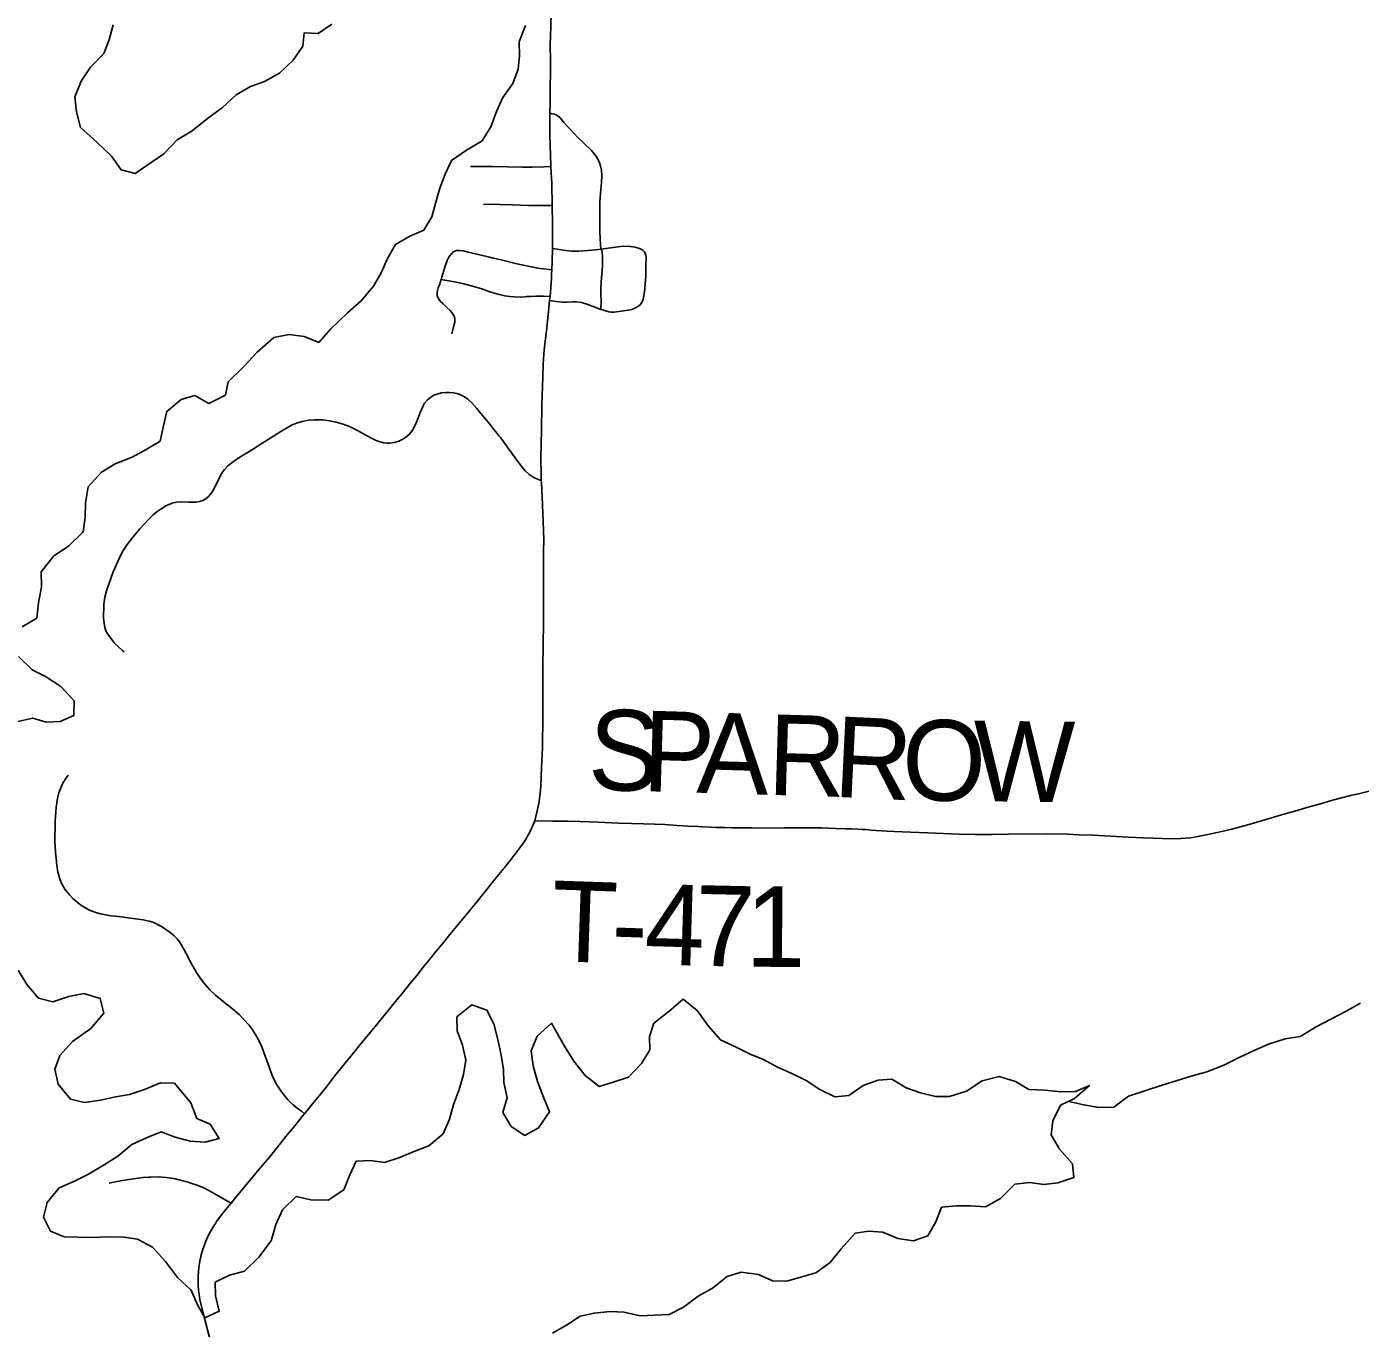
# Model space of a CAD drawing. Extents: x 0 to 191, y 0 to 55.
# Drawn here: x 144.8507 to 145.3211, y 24.1305 to 24.5895 of the extents above; entities that cross this region are included whole.
import ezdxf

# ---------------------------------------------------------------- set-up
doc = ezdxf.new("R2010")
doc.units = 0
for name, color, linetype in [('GM_X_Major_Lake', 7, 'Continuous'), ('GM_X_Minor_River', 7, 'Continuous'), ('GM_X_State_Route', 7, 'Continuous'), ('GM_X_Township_Road', 7, 'Continuous'), ('GM_X_Township_Road_Text', 7, 'Continuous')]:
    doc.layers.add(name, color=color, linetype=linetype)

msp = doc.modelspace()

# ---------------------------------------------------------------- linework, layer by layer
at = {"layer": 'GM_X_Major_Lake'}
for points in [[(144.8812, 24.59011), (144.87975, 24.58478), (144.87791, 24.58001), (144.87323, 24.57521), (144.86988, 24.57024), (144.86767, 24.56471), (144.86829, 24.55941), (144.86967, 24.55393), (144.8754, 24.54869), (144.88056, 24.54382), (144.88402, 24.53893), (144.88895, 24.53767), (144.89909, 24.54462), (144.90377, 24.54961), (144.90903, 24.55271), (144.91447, 24.55714), (144.91973, 24.561), (144.9246, 24.56542), (144.92967, 24.56833), (144.93457, 24.5701), (144.93984, 24.57301), (144.94471, 24.57762), (144.94806, 24.58259), (144.94858, 24.58734), (144.9535, 24.58702), (144.95838, 24.59031)], [(145.02667, 24.58982), (145.02446, 24.58411), (145.02452, 24.57918), (145.024, 24.57443), (145.02216, 24.56947), (145.01862, 24.5645), (145.01641, 24.55954), (145.01438, 24.5542), (145.01141, 24.54924), (145.00577, 24.54594), (145.00051, 24.54227), (144.99829, 24.5375), (144.99645, 24.53255), (144.99499, 24.5276), (144.99354, 24.52246), (144.99075, 24.51768)], [(144.99075, 24.51768), (144.98585, 24.51554), (144.98078, 24.51263), (144.97781, 24.50747), (144.97578, 24.5027), (144.97299, 24.49793), (144.9687, 24.49275), (144.96382, 24.48852), (144.95802, 24.48295), (144.95372, 24.47815), (144.94859, 24.48018), (144.94329, 24.48087), (144.93781, 24.47985), (144.932, 24.47466), (144.92733, 24.46967), (144.92171, 24.46429), (144.92082, 24.45954), (144.91498, 24.45662), (144.91003, 24.4594), (144.90513, 24.45801), (144.90007, 24.45378), (144.8988, 24.44826), (144.89772, 24.44332), (144.89284, 24.44041), (144.88795, 24.4377), (144.88192, 24.43535), (144.87703, 24.43244), (144.87236, 24.42726), (144.87147, 24.42156), (144.87134, 24.41644), (144.87064, 24.41131), (144.86539, 24.40631), (144.86032, 24.40283), (144.85584, 24.39728), (144.8559, 24.39197), (144.85483, 24.38626), (144.85432, 24.38095), (144.84905, 24.37785)], [(144.84784, 24.3674), (144.85262, 24.36272), (144.85738, 24.36031), (144.86271, 24.35677), (144.86749, 24.35171), (144.86736, 24.34659), (144.86246, 24.34444), (144.85755, 24.34419), (144.8528, 24.34565), (144.84752, 24.34445)], [(144.84771, 24.25682), (144.85079, 24.25174), (144.85481, 24.24686), (144.85993, 24.24559), (144.86559, 24.24756), (144.87087, 24.24857), (144.87657, 24.24675), (144.87795, 24.24164), (144.87328, 24.23627), (144.86689, 24.23164), (144.86241, 24.22666), (144.86057, 24.22189), (144.86176, 24.2166), (144.86617, 24.21134), (144.8711, 24.21007), (144.87676, 24.2109), (144.88205, 24.21211), (144.88696, 24.21292), (144.89224, 24.2147), (144.89789, 24.21704), (144.90281, 24.21691), (144.90856, 24.20997), (144.9107, 24.20449), (144.91545, 24.20246), (144.91853, 24.19738), (144.91362, 24.19618), (144.90832, 24.1965), (144.90301, 24.19795), (144.89807, 24.19979), (144.89317, 24.19783), (144.88772, 24.1953), (144.88284, 24.19125), (144.87796, 24.18816), (144.8725, 24.18487), (144.86761, 24.18234), (144.86215, 24.18)], [(144.86215, 24.18), (144.85786, 24.17483), (144.85659, 24.16969), (144.8591, 24.16479), (144.86385, 24.16276), (144.86877, 24.16263), (144.87388, 24.16251), (144.87936, 24.16276), (144.88504, 24.16264), (144.88978, 24.16194), (144.8951, 24.15916), (144.8997, 24.1541), (144.90392, 24.14846), (144.9087, 24.14397), (144.91083, 24.13906), (144.91353, 24.13417), (144.91862, 24.1365), (144.91723, 24.14199), (144.91718, 24.14673), (144.92226, 24.14926), (144.92754, 24.15065), (144.9326, 24.15564), (144.93689, 24.16138), (144.93853, 24.16709), (144.94093, 24.17224), (144.9458, 24.17704), (144.95092, 24.17578), (144.95698, 24.17566), (144.96261, 24.17934), (144.96464, 24.18467), (144.96685, 24.18944), (144.97196, 24.18969), (144.97689, 24.18899), (144.98198, 24.19057), (144.98763, 24.19292), (144.99252, 24.19488), (144.99759, 24.19911), (144.9998, 24.20426), (145.00126, 24.2094), (145.00328, 24.21473), (145.00474, 24.22006), (145.00563, 24.225), (145.00444, 24.2303), (145.00249, 24.2354), (145.00244, 24.24033), (145.00769, 24.24456), (145.01301, 24.24273), (145.01552, 24.23783), (145.0169, 24.23235), (145.0179, 24.22743), (145.01891, 24.22194), (145.01896, 24.2172), (145.02015, 24.21172), (145.01869, 24.20658), (145.02158, 24.20168), (145.02635, 24.19851), (145.03124, 24.20123), (145.03515, 24.20678), (145.03301, 24.21206), (145.03087, 24.21754), (145.0293, 24.22302), (145.02867, 24.22832), (145.0307, 24.23347), (145.03576, 24.23808), (145.04039, 24.22998), (145.04366, 24.22471), (145.04769, 24.21964), (145.05265, 24.21572), (145.05755, 24.2173), (145.06302, 24.21907), (145.0675, 24.22387), (145.07048, 24.22864), (145.07043, 24.23338), (145.07189, 24.23815), (145.07733, 24.24238), (145.0822, 24.24662), (145.08717, 24.24251), (145.0912, 24.23705), (145.09541, 24.23217), (145.10093, 24.22959), (145.10587, 24.22718), (145.11062, 24.22534), (145.11557, 24.22256), (145.12032, 24.22053), (145.12564, 24.21794), (145.13041, 24.21477), (145.13573, 24.21218), (145.14065, 24.21262), (145.14572, 24.2161), (145.15099, 24.21806), (145.15591, 24.21831), (145.16086, 24.21534), (145.16599, 24.2135), (145.1713, 24.21224), (145.17621, 24.2123), (145.18225, 24.21408), (145.1877, 24.21775), (145.19373, 24.21934), (145.19943, 24.21752), (145.20419, 24.21473), (145.20987, 24.21442)], [(145.20987, 24.21442), (145.21555, 24.21392), (145.22065, 24.21398), (145.22555, 24.21613), (145.2203, 24.21151), (145.21541, 24.20918), (145.21263, 24.20364), (145.21212, 24.19871), (145.21501, 24.19362), (145.2196, 24.18856), (145.22003, 24.18363), (145.21438, 24.18185), (145.20947, 24.18122), (145.20454, 24.18192), (145.19925, 24.18129), (145.1942, 24.17629), (145.18893, 24.17338), (145.18363, 24.1737), (145.17852, 24.17364), (145.17342, 24.1732), (145.17139, 24.16805), (145.16861, 24.16308), (145.16352, 24.16132), (145.15803, 24.1622), (145.15271, 24.16441), (145.14778, 24.16473), (145.14287, 24.1641), (145.13801, 24.15854), (145.13409, 24.15375), (145.12902, 24.15008), (145.12412, 24.14869), (145.11884, 24.14711), (145.11373, 24.14724), (145.10879, 24.14946), (145.10273, 24.15033), (145.09782, 24.14875), (145.09257, 24.14471), (145.08749, 24.1418), (145.08243, 24.13794), (145.07735, 24.13542), (145.06714, 24.13491), (145.06145, 24.13617), (145.05653, 24.13649), (145.05086, 24.13585), (145.04595, 24.13484), (145.04107, 24.13156), (145.03618, 24.12884)]]:
    msp.add_lwpolyline(points, dxfattribs=at)
at = {"layer": 'GM_X_Minor_River'}
msp.add_lwpolyline([(145.21826, 24.21054), (145.22354, 24.20928), (145.22885, 24.20839), (145.23414, 24.20846), (145.2394, 24.21232), (145.24581, 24.21448), (145.25127, 24.21626), (145.25655, 24.21784), (145.26146, 24.21942), (145.26693, 24.221), (145.27295, 24.22335), (145.2786, 24.22607), (145.28387, 24.22861), (145.28876, 24.23075), (145.29461, 24.23253), (145.2999, 24.23335), (145.30553, 24.23684), (145.31607, 24.24228), (145.32115, 24.24519)], dxfattribs=at)
at = {"layer": 'GM_X_State_Route'}
for points in [[(145.03564, 24.59409), (145.0355, 24.58572), (145.03538, 24.58356), (145.03548, 24.57707), (145.0354, 24.57302), (145.03532, 24.56838), (145.03531, 24.56279), (145.03526, 24.55892), (145.03521, 24.55568), (145.03523, 24.55135), (145.03556, 24.54051), (145.03558, 24.54011), (145.03591, 24.534), (145.03605, 24.52641), (145.0362, 24.52002), (145.03616, 24.5138), (145.03612, 24.51126), (145.03606, 24.50665), (145.03593, 24.50376), (145.03586, 24.50225)], [(145.03586, 24.50225), (145.0358, 24.50074), (145.03543, 24.49578), (145.03529, 24.49435), (145.03515, 24.4929), (145.03476, 24.48901), (145.03402, 24.48226), (145.03358, 24.47858), (145.03326, 24.47551), (145.03291, 24.47057), (145.0327, 24.46593), (145.03243, 24.456), (145.03225, 24.4473), (145.03212, 24.44235), (145.03208, 24.4371), (145.03216, 24.43157), (145.03221, 24.4294), (145.03223, 24.42879), (145.03265, 24.42086), (145.03288, 24.41512), (145.03306, 24.4084), (145.03303, 24.40478), (145.033, 24.40114), (145.03296, 24.39277), (145.03296, 24.38731), (145.03296, 24.37927), (145.03295, 24.37803), (145.03292, 24.37276), (145.03281, 24.36223), (145.03274, 24.35417), (145.03278, 24.34641), (145.03262, 24.33522), (145.03232, 24.32808), (145.03201, 24.32184), (145.03181, 24.31905), (145.03133, 24.31556), (145.02994, 24.30939), (145.02951, 24.30834), (145.02838, 24.3059), (145.02773, 24.30467), (145.0274, 24.30407), (145.02708, 24.30352), (145.0266, 24.30273), (145.02611, 24.30198), (145.02335, 24.2982), (145.02268, 24.29734), (145.02118, 24.29545), (145.02014, 24.29412), (145.01918, 24.29292), (145.01877, 24.29245), (145.01783, 24.29124), (145.01608, 24.28911), (145.01453, 24.28725), (145.01334, 24.28566), (145.01244, 24.28449), (145.01091, 24.28267), (145.00977, 24.28127), (145.0084, 24.27958), (145.00687, 24.27771), (145.00343, 24.27358), (144.99993, 24.26937), (144.9972, 24.26599), (144.99518, 24.26354), (144.99288, 24.26071), (144.99058, 24.25781), (144.98826, 24.25493), (144.98575, 24.25183), (144.98356, 24.24919), (144.98081, 24.24579), (144.97419, 24.23763), (144.97193, 24.23492), (144.9695, 24.23202), (144.96503, 24.2265), (144.96291, 24.2239), (144.95926, 24.21936), (144.95642, 24.21571), (144.95446, 24.21324), (144.95156, 24.20965), (144.94871, 24.20617), (144.94789, 24.20516), (144.94659, 24.20359), (144.94522, 24.20193), (144.94325, 24.19954), (144.94207, 24.19811), (144.94111, 24.19691), (144.93996, 24.19547), (144.93628, 24.1909), (144.93268, 24.18663), (144.92695, 24.17969), (144.92472, 24.17699), (144.92278, 24.17468), (144.92199, 24.17375), (144.91987, 24.17108), (144.9177, 24.16814), (144.91727, 24.16749), (144.91695, 24.16696), (144.91544, 24.16445), (144.91428, 24.16215), (144.91338, 24.15998), (144.91301, 24.15899), (144.91254, 24.15759), (144.91222, 24.15645), (144.91195, 24.15522), (144.91176, 24.1542), (144.91142, 24.1519), (144.91119, 24.14889), (144.91113, 24.14595), (144.91133, 24.1438), (144.91149, 24.14245), (144.91179, 24.14066), (144.91282, 24.13632), (144.91526, 24.12682)]]:
    msp.add_lwpolyline(points, dxfattribs=at)
at = {"layer": 'GM_X_Township_Road'}
for points in [[(145.05335, 24.51096), (145.05325, 24.51137), (145.05314, 24.51207), (145.05307, 24.51289), (145.053, 24.51451), (145.05282, 24.51748), (145.05284, 24.52058), (145.05282, 24.5246), (145.05289, 24.52768), (145.05311, 24.53076), (145.0535, 24.53446), (145.05357, 24.53695), (145.05346, 24.53881), (145.05314, 24.54033), (145.0527, 24.5415), (145.05186, 24.54316), (145.05102, 24.54446), (145.04982, 24.54587), (145.04716, 24.54841), (145.04536, 24.55009), (145.04004, 24.55583), (145.03881, 24.55727), (145.03815, 24.55785), (145.03744, 24.55833), (145.03683, 24.55858), (145.03594, 24.55878), (145.03526, 24.55892)], [(145.00729, 24.54019), (145.01101, 24.54021), (145.01504, 24.5401), (145.02561, 24.53997), (145.02903, 24.53998), (145.03306, 24.54006), (145.03558, 24.54011)], [(145.01183, 24.52673), (145.01463, 24.52683), (145.01774, 24.52677), (145.02209, 24.52666), (145.02765, 24.52646), (145.0332, 24.52643), (145.03605, 24.52641)], [(144.99686, 24.50027), (144.99705, 24.50083), (144.99825, 24.50499), (144.99903, 24.50702), (144.99976, 24.50839), (145.00051, 24.50939), (145.00118, 24.51003), (145.00171, 24.51034), (145.0023, 24.5105), (145.00324, 24.51054), (145.00479, 24.51038), (145.00643, 24.51), (145.01096, 24.50893), (145.01342, 24.50832), (145.01519, 24.50789), (145.01638, 24.50757), (145.01849, 24.50711), (145.0236, 24.50589), (145.02936, 24.50462), (145.03104, 24.50432), (145.0329, 24.50407), (145.03513, 24.50384), (145.03593, 24.50376)], [(145.05335, 24.51096), (145.05148, 24.51077), (145.04859, 24.5105), (145.04547, 24.51032), (145.04299, 24.51032), (145.04082, 24.51052), (145.03699, 24.51113), (145.03612, 24.51126)], [(145.05324, 24.48972), (145.05329, 24.49298), (145.05323, 24.4949), (145.05327, 24.49736), (145.05345, 24.50105), (145.05366, 24.5032), (145.05385, 24.50565), (145.05385, 24.50726), (145.05383, 24.50807), (145.05378, 24.50885), (145.05373, 24.50938), (145.05365, 24.50992), (145.05354, 24.51041), (145.05335, 24.51096)], [(145.05324, 24.48972), (145.05495, 24.48921), (145.05609, 24.48897), (145.05701, 24.48885), (145.05757, 24.48882), (145.05791, 24.48885), (145.06035, 24.4891), (145.06291, 24.48947), (145.06411, 24.48975), (145.06525, 24.49019), (145.06631, 24.49082), (145.06703, 24.4914), (145.06761, 24.4921), (145.0679, 24.49263), (145.06813, 24.4932), (145.06838, 24.49472), (145.06856, 24.49595), (145.06888, 24.49872), (145.069, 24.49995), (145.06909, 24.5015), (145.06909, 24.50492), (145.06916, 24.50801), (145.06906, 24.50894), (145.06888, 24.50953), (145.06858, 24.51006), (145.06816, 24.51051), (145.0674, 24.51101), (145.06655, 24.51138), (145.06536, 24.51169), (145.06353, 24.51192), (145.06137, 24.51201), (145.05921, 24.51186), (145.05335, 24.51096)], [(145.0006, 24.4811), (145.00127, 24.48366), (145.00166, 24.48528), (145.0017, 24.48662), (145.00143, 24.48744), (145.00092, 24.48827), (145.00009, 24.48937), (144.9989, 24.49047), (144.99754, 24.49172), (144.99668, 24.49258), (144.99616, 24.49323), (144.99572, 24.49398), (144.99552, 24.49473), (144.99549, 24.49551), (144.99564, 24.49642), (144.99586, 24.49732), (144.99625, 24.49849), (144.99686, 24.50027)], [(144.99686, 24.50027), (144.99816, 24.50004), (145.00157, 24.49945), (145.00493, 24.49878), (145.00793, 24.49797), (145.01119, 24.49697), (145.0141, 24.49601), (145.0173, 24.49503), (145.01933, 24.49453), (145.02112, 24.49427), (145.02264, 24.49415), (145.02473, 24.49413), (145.02643, 24.49424), (145.027, 24.49427), (145.02847, 24.49436), (145.03023, 24.49443), (145.03296, 24.49438), (145.03529, 24.49435)], [(145.03515, 24.4929), (145.03751, 24.49258), (145.03964, 24.49229), (145.04118, 24.4923), (145.04334, 24.49242), (145.04458, 24.49242), (145.0464, 24.49216), (145.04788, 24.49178), (145.05045, 24.49076), (145.05324, 24.48972)], [(144.88502, 24.36904), (144.88459, 24.36939), (144.88182, 24.372), (144.87956, 24.3749), (144.87902, 24.37565), (144.87862, 24.37647), (144.87826, 24.37764), (144.87797, 24.37916), (144.87779, 24.38096), (144.87794, 24.38588), (144.87828, 24.38835), (144.87885, 24.39052), (144.88125, 24.39723), (144.88395, 24.40323), (144.88476, 24.40477), (144.88569, 24.40615), (144.88653, 24.40739), (144.88819, 24.40961), (144.89062, 24.41245), (144.89375, 24.41586), (144.8953, 24.41737), (144.89674, 24.41854), (144.89776, 24.41919), (144.89827, 24.41951), (144.8995, 24.42036), (144.90059, 24.42092), (144.90205, 24.42143), (144.90356, 24.42179), (144.90479, 24.42191), (144.9079, 24.42186), (144.91038, 24.42184), (144.91161, 24.42202), (144.91278, 24.42242), (144.91386, 24.42302), (144.91482, 24.42381), (144.91564, 24.42474), (144.91633, 24.42577), (144.91773, 24.42854), (144.91878, 24.43078), (144.91971, 24.43239), (144.92046, 24.43337), (144.92153, 24.43449), (144.92271, 24.43547), (144.92394, 24.43638), (144.92628, 24.43786), (144.92943, 24.43976), (144.93124, 24.44094), (144.93301, 24.44214), (144.93772, 24.44512), (144.94038, 24.44671), (144.94413, 24.4489), (144.94583, 24.44965), (144.94791, 24.4503), (144.95004, 24.45071), (144.95221, 24.45088), (144.955, 24.45083), (144.95747, 24.45054), (144.9599, 24.45004), (144.96228, 24.44934), (144.9646, 24.44843), (144.9674, 24.4471), (144.97037, 24.4454), (144.97255, 24.44422), (144.97393, 24.44352), (144.97487, 24.44319), (144.97672, 24.4427), (144.97788, 24.44261), (144.97883, 24.4426), (144.98026, 24.44279), (144.98197, 24.44328), (144.98312, 24.44385), (144.98436, 24.44456), (144.98585, 24.44592), (144.98696, 24.44753), (144.98816, 24.44996), (144.98956, 24.45364), (144.99039, 24.4555), (144.99106, 24.45671), (144.99208, 24.45788), (144.99328, 24.45886), (144.99435, 24.45948), (144.9958, 24.46005), (144.99701, 24.46031), (144.99855, 24.46044), (144.99977, 24.46048), (145.00132, 24.46033), (145.00283, 24.46001), (145.0037, 24.45969), (145.00507, 24.45899), (145.00632, 24.4581), (145.00767, 24.45685), (145.00949, 24.45478), (145.01088, 24.45312), (145.01226, 24.45144), (145.01343, 24.45), (145.01401, 24.44931), (145.01439, 24.44883), (145.01514, 24.44789), (145.01608, 24.44667), (145.01662, 24.44603), (145.01698, 24.44555), (145.01739, 24.44512), (145.01793, 24.44443), (145.019, 24.44296), (145.02298, 24.43744), (145.025, 24.43471), (145.02658, 24.43282), (145.0279, 24.43154), (145.029, 24.43081), (145.03001, 24.43027), (145.03125, 24.42977), (145.03221, 24.4294)], [(144.94871, 24.20617), (144.9476, 24.20703), (144.94684, 24.20763), (144.94612, 24.20818), (144.94469, 24.20933), (144.94348, 24.21041), (144.94273, 24.21121), (144.942, 24.21212), (144.94108, 24.21327), (144.94032, 24.21425), (144.93917, 24.216), (144.93844, 24.21723), (144.93727, 24.21969), (144.93589, 24.2236), (144.93473, 24.22686), (144.93363, 24.22974), (144.93258, 24.232), (144.93155, 24.23391), (144.93037, 24.23571), (144.92912, 24.23734), (144.92729, 24.23942), (144.92561, 24.24115), (144.92325, 24.24318), (144.91994, 24.24569), (144.91726, 24.24799), (144.91518, 24.25003), (144.91302, 24.25246), (144.91172, 24.25419), (144.91054, 24.25597), (144.90996, 24.25697), (144.90841, 24.25988), (144.90748, 24.26163), (144.90625, 24.26397), (144.90521, 24.26589), (144.90456, 24.26683), (144.90372, 24.26783), (144.90265, 24.26892), (144.90189, 24.26957), (144.90081, 24.27039), (144.89938, 24.27142), (144.89847, 24.27201), (144.8973, 24.27269), (144.89597, 24.27338), (144.89524, 24.27367), (144.89392, 24.2741), (144.89172, 24.27453), (144.89081, 24.27467), (144.88903, 24.27487), (144.88489, 24.27542), (144.88213, 24.2758), (144.88041, 24.276), (144.8785, 24.2763), (144.87677, 24.2766), (144.87547, 24.27697), (144.87467, 24.27723), (144.87346, 24.27771), (144.87265, 24.27808), (144.87177, 24.27855), (144.87097, 24.27899), (144.87039, 24.27937), (144.86968, 24.27987), (144.86911, 24.28028), (144.86751, 24.28156), (144.86701, 24.28209), (144.86582, 24.28331), (144.86467, 24.28471), (144.86418, 24.28539), (144.86382, 24.2859), (144.86352, 24.28635), (144.86304, 24.28721), (144.86285, 24.2876), (144.86268, 24.28805), (144.86229, 24.2892), (144.86212, 24.28981), (144.86173, 24.29131), (144.86159, 24.29221), (144.86125, 24.29458), (144.86117, 24.29524), (144.86087, 24.29829), (144.86082, 24.29888), (144.86064, 24.30202), (144.86062, 24.30413), (144.86068, 24.30691), (144.86077, 24.30941), (144.86096, 24.3125), (144.86112, 24.31442), (144.86118, 24.31493), (144.86145, 24.31677), (144.86168, 24.31793), (144.86206, 24.31937), (144.86249, 24.32052), (144.86335, 24.32247), (144.86356, 24.32288), (144.86371, 24.32316), (144.86398, 24.32359), (144.86419, 24.32392), (144.86475, 24.32476), (144.86537, 24.32549)], [(145.02994, 24.30939), (145.03624, 24.3093), (145.0414, 24.3093), (145.04587, 24.30921), (145.05223, 24.30895), (145.05463, 24.30882), (145.05957, 24.30867), (145.06408, 24.30854), (145.06829, 24.30841), (145.07231, 24.30827), (145.07577, 24.30811), (145.08009, 24.3078), (145.08405, 24.30761), (145.08771, 24.30744), (145.08925, 24.30738), (145.09202, 24.30726), (145.09384, 24.30712), (145.09477, 24.30711), (145.09693, 24.30704), (145.09971, 24.30695), (145.10063, 24.30695), (145.10247, 24.30693), (145.10369, 24.30695), (145.10645, 24.30693), (145.10868, 24.3069), (145.11106, 24.30692), (145.11381, 24.3069), (145.11789, 24.30697), (145.12114, 24.30699), (145.12457, 24.30699), (145.12726, 24.30703), (145.1311, 24.30695), (145.13607, 24.30674), (145.13966, 24.30666), (145.14177, 24.30657), (145.14384, 24.30646), (145.14534, 24.3064), (145.14681, 24.30633), (145.14845, 24.3062), (145.15422, 24.30583), (145.15666, 24.30571), (145.15951, 24.30558), (145.16842, 24.30521), (145.17965, 24.30475), (145.18541, 24.30458), (145.1912, 24.30465), (145.19697, 24.30475), (145.21084, 24.30485), (145.2178, 24.30478), (145.2217, 24.30455), (145.22674, 24.30435), (145.23918, 24.30371), (145.24456, 24.3035), (145.24804, 24.30337), (145.25451, 24.30315), (145.25781, 24.30323), (145.26122, 24.30348), (145.26197, 24.30358), (145.26442, 24.30401), (145.26737, 24.30464), (145.27066, 24.30538), (145.27274, 24.30583), (145.27579, 24.30656), (145.27889, 24.30733), (145.28147, 24.30805), (145.28338, 24.30862), (145.28744, 24.30977), (145.29023, 24.31063), (145.2921, 24.31118), (145.29457, 24.31195), (145.29879, 24.31311), (145.30229, 24.31412), (145.30407, 24.3146), (145.30703, 24.31543), (145.31096, 24.31658), (145.31176, 24.3168), (145.31769, 24.31834), (145.32046, 24.31899), (145.32429, 24.31996)], [(144.87977, 24.18174), (144.88196, 24.18215), (144.88383, 24.18247), (144.88668, 24.18294), (144.88997, 24.1834), (144.89183, 24.18366), (144.89381, 24.18383), (144.89447, 24.18386), (144.8976, 24.18387), (144.89852, 24.18382), (144.89988, 24.18369), (144.90159, 24.18348), (144.90251, 24.18332), (144.90317, 24.18317), (144.90578, 24.18251), (144.90763, 24.18198), (144.90931, 24.18144), (144.91083, 24.18094), (144.91225, 24.18041), (144.91313, 24.18003), (144.91441, 24.17937), (144.91571, 24.17867), (144.91765, 24.17755), (144.92157, 24.17532), (144.92278, 24.17468)]]:
    msp.add_lwpolyline(points, dxfattribs=at)

# ---------------------------------------------------------------- texts
at = {"layer": 'GM_X_Township_Road_Text'}
for s, rotation, p in [('S', 358.3296, (145.04851, 24.32049)), ('P', 358.3287, (145.06767, 24.31993)), ('A', 358.3277, (145.08683, 24.31937)), ('R', 358.3079, (145.11181, 24.31864)), ('R', 357.22, (145.135, 24.31796)), ('O', 359.0681, (145.1593, 24.3168)), ('W', 359.304, (145.18443, 24.31639)), ('T', 358.0153, (145.03538, 24.26003)), ('4', 358.3023, (145.06843, 24.2589)), ('7', 358.7754, (145.08618, 24.25838)), ('1', 359.7667, (145.10421, 24.258)), ('-', 358.0787, (145.05665, 24.2593))]:
    msp.add_text(s, height=0.02841, rotation=rotation, dxfattribs=at).set_placement(p)

doc.saveas('drawing.dxf')
